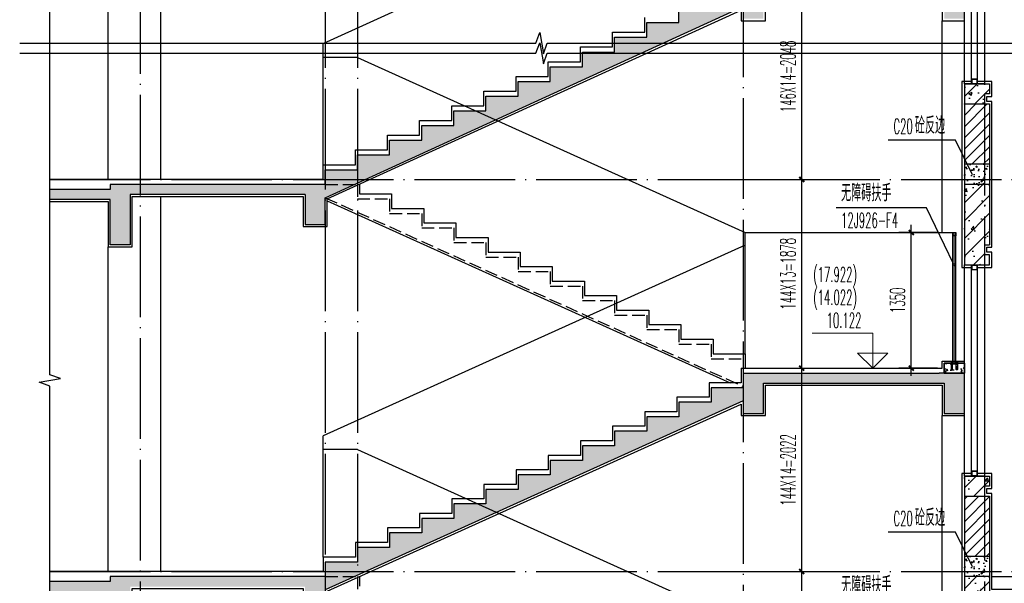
# Model space of a CAD drawing. Extents: x 1779708 to 7299578, y -1121471 to 88434.
# Tile 695 of 1056: x 6116452 to 6126249, y -959833 to -954228. Entities that reach past the tile are written whole.
import ezdxf

# ---------------------------------------------------------------- set-up
doc = ezdxf.new("R2010")
doc.units = 0
doc.header["$LTSCALE"] = 1000
doc.header["$MEASUREMENT"] = 0
doc.linetypes.add('DASH', pattern=[0.35, 0.25, -0.1])
doc.linetypes.add('DOTE', pattern=[2.42, 2, -0.2, 0.02, -0.2])
doc.layers.get('0').update_dxf_attribs({"linetype": 'CONTINUOUS'})
doc.layers.get('Defpoints').update_dxf_attribs({"linetype": 'CONTINUOUS'})
doc.layers.add('DIM_ELEV', color=3, linetype='CONTINUOUS', lineweight=13)
for name, color, linetype in [('DIM_IDEN', 3, 'CONTINUOUS'), ('DIM_LEAD', 3, 'CONTINUOUS'), ('DIM_SYMB', 3, 'CONTINUOUS'), ('DOTE', 1, 'DOTE'), ('LG', 32, 'CONTINUOUS'), ('PUB_DIM', 3, 'CONTINUOUS'), ('PUB_TEXT', 7, 'CONTINUOUS'), ('S_E_STAIR', 4, 'CONTINUOUS'), ('WALL', 255, 'CONTINUOUS'), ('WINDOW', 2, 'CONTINUOUS'), ('可见线', 6, 'CONTINUOUS'), ('填充细线', 8, 'CONTINUOUS'), ('栏杆', 6, 'CONTINUOUS'), ('粉刷线', 213, 'CONTINUOUS')]:
    doc.layers.add(name, color=color, linetype=linetype)
doc.styles.add('_TCH_DIM', font='SIMPLEX.shx', dxfattribs={"width": 0.7, "bigfont": 'GBCBIG.shx'})
doc.styles.add('_TCH_DIM_T3', font='SIMPLEX.shx', dxfattribs={"width": 0.494118, "bigfont": 'GBCBIG.shx'})
doc.dimstyles.new('_TCH_ARCH&&50', dxfattribs={"dimtxt": 148.75, "dimasz": 50, "dimexe": 125, "dimexo": 150, "dimgap": 63.125, "dimtad": 1, "dimdec": 0, "dimzin": 0, "dimdsep": 46, "dimtxsty": '_TCH_DIM_T3', "dimblk": 'ARCHTICK', "dimcen": 0.09, "dimdle": 75, "dimclrt": 7, "dimazin": 2, "dimtfac": 1, "dimtdec": 0, "dimtix": 1, "dimtmove": 2, "dimatfit": 3, "dimfxl": 250, "dimtolj": 1, "dimtzin": 0, "dimarcsym": 0})
pattern_1 = [(45, (754033.014, 171675.97), (-56.1266008, 56.1266008), [])]
pattern_2 = [(45, (754033.01, 171675.97), (-88.3883476, 88.3883476), []), (50, (754033, 171675.97), (358.630091, -31.376067), [37.5, -412.5]), (355, (754033, 171675.97), (-69.375667, 376.096067), [30, -330]), (100.4514, (754062.9, 171673.35), (289.25469, 344.71977), [31.870095, -350.571056]), (46.1842, (754033, 171775.97), (533.620524, -82.759507), [56.25, -618.75]), (96.6356, (754077.5, 171769.07), (467.331353, 487.058935), [47.805144, -525.8565]), (351.1842, (754033, 171775.97), (467.33097, 487.0593), [45, -495]), (21, (754083, 171750.97), (298.453526, -201.309445), [37.5, -412.5]), (326, (754083, 171750.97), (121.657666, 362.575023), [30, -330]), (71.4514, (754107.9, 171734.2), (420.111314, 161.265248), [31.870095, -350.571056]), (37.5, (754033.01, 171675.97), (6.0799277, 166.446927), [0, -326, 0, -335, 0, -331.25]), (7.5, (754033.01, 171675.97), (131.534769, 197.205856), [0, -191, 0, -318.5, 0, -126.25]), (327.5, (753921.51, 171675.97), (266.911218, -11.277436), [0, -125, 0, -390, 0, -517.5]), (317.5, (753871.51, 171675.97), (291.593085, 50.052491), [0, -162.5, 0, -259, 0, -367.5])]
pattern_3 = [(45, (0, 0), (-88.3883476, 88.3883476), []), (50, (0, 0), (358.630091, -31.376067), [37.5, -412.5]), (355, (0, 0), (-69.375667, 376.096067), [30, -330]), (100.4514, (29.9, -2.6), (289.25469, 344.719771), [31.870095, -350.571056]), (46.1842, (0, 100), (533.620524, -82.759507), [56.25, -618.75]), (96.6356, (44.47, 93.1), (467.331353, 487.058935), [47.805144, -525.8565]), (351.1842, (0, 100), (467.330973, 487.0593), [45, -495]), (21, (50, 75), (298.453526, -201.309445), [37.5, -412.5]), (326, (50, 75), (121.657666, 362.575023), [30, -330]), (71.4514, (74.87, 58.22), (420.111314, 161.265248), [31.870095, -350.571056]), (37.5, (0, 0), (6.0799277, 166.446927), [0, -326, 0, -335, 0, -331.25]), (7.5, (0, 0), (131.5347687, 197.205856), [0, -191, 0, -318.5, 0, -126.25]), (327.5, (-111.5, 0), (266.911218, -11.277436), [0, -125, 0, -390, 0, -517.5]), (317.5, (-161.5, 0), (291.593085, 50.052491), [0, -162.5, 0, -259, 0, -367.5])]

# ---------------------------------------------------------------- blocks, each defined once
blk = doc.blocks.new('_ArchTick')
at = {"color": 0, "linetype": 'ByBlock', "const_width": 0.4}
blk.add_lwpolyline([(-0.5, -0.5), (0.5, 0.5)], dxfattribs=at)
blk = doc.blocks.new('*D2251')
at = {"layer": 'Defpoints', "color": 0, "transparency": 16777216}
for p in [(6125323.8, -956344.1), (6125735.6, -956344.1), (6125735.6, -957694.1)]:
    blk.add_point(p, dxfattribs=at)
at = {"layer": 'PUB_DIM', "color": 0, "lineweight": -2, "transparency": 16777216}
for p, q in [((6125323.8, -957769.1), (6125323.8, -956269.1)), ((6125585.6, -956344.1), (6125198.8, -956344.1)), ((6125585.6, -957694.1), (6125198.8, -957694.1))]:
    blk.add_line(p, q, dxfattribs=at)
at = {"layer": 'PUB_DIM', "color": 0, "lineweight": -2, "transparency": 16777216, "xscale": 50, "yscale": 50, "zscale": 50}
for p, rotation in [((6125323.8, -956344.1), 90), ((6125323.8, -957694.1), 270)]:
    blk.add_blockref('_ArchTick', p, dxfattribs=dict(at, rotation=rotation))
at = {"layer": 'PUB_DIM', "color": 7, "transparency": 16777216, "insert": (6125186.3, -957019.1), "char_height": 148.75, "attachment_point": 5, "rotation": 90, "style": '_TCH_DIM_T3'}
blk.add_mtext('\\A1;1350', dxfattribs=at)
blk = doc.blocks.new('*D2509')
at = {"layer": 'Defpoints', "color": 0, "transparency": 16777216}
for p in [(6123651.6, -953768.1), (6124233.4, -953768.1), (6123651.6, -955816.3)]:
    blk.add_point(p, dxfattribs=at)
at = {"layer": 'PUB_DIM', "color": 0, "lineweight": -2, "transparency": 16777216}
for p, q in [((6123801.6, -953768.1), (6124358.4, -953768.1)), ((6124233.4, -955891.3), (6124233.4, -953693.1)), ((6123801.6, -955816.3), (6124358.4, -955816.3))]:
    blk.add_line(p, q, dxfattribs=at)
at = {"layer": 'PUB_DIM', "color": 0, "lineweight": -2, "transparency": 16777216, "xscale": 50, "yscale": 50, "zscale": 50}
for p, rotation in [((6124233.4, -953768.1), 90), ((6124233.4, -955816.3), 270)]:
    blk.add_blockref('_ArchTick', p, dxfattribs=dict(at, rotation=rotation))
at = {"layer": 'PUB_DIM', "color": 7, "transparency": 16777216, "insert": (6124095.9, -954792.2), "char_height": 148.75, "attachment_point": 5, "rotation": 90, "style": '_TCH_DIM_T3'}
blk.add_mtext('\\A1;146X14=2048', dxfattribs=at)
blk = doc.blocks.new('*D2510')
at = {"layer": 'Defpoints', "color": 0, "transparency": 16777216}
for p in [(6123651.6, -955816.3), (6124233.4, -955816.3), (6123651.6, -957694.1)]:
    blk.add_point(p, dxfattribs=at)
at = {"layer": 'PUB_DIM', "color": 0, "lineweight": -2, "transparency": 16777216}
for p, q in [((6124233.4, -957769.1), (6124233.4, -955741.3)), ((6123801.6, -955816.3), (6124358.4, -955816.3)), ((6123801.6, -957694.1), (6124358.4, -957694.1))]:
    blk.add_line(p, q, dxfattribs=at)
at = {"layer": 'PUB_DIM', "color": 0, "lineweight": -2, "transparency": 16777216, "xscale": 50, "yscale": 50, "zscale": 50}
for p, rotation in [((6124233.4, -955816.3), 90), ((6124233.4, -957694.1), 270)]:
    blk.add_blockref('_ArchTick', p, dxfattribs=dict(at, rotation=rotation))
at = {"layer": 'PUB_DIM', "color": 7, "transparency": 16777216, "insert": (6124095.9, -956755.2), "char_height": 148.75, "attachment_point": 5, "rotation": 90, "style": '_TCH_DIM_T3'}
blk.add_mtext('\\A1;144X13=1878', dxfattribs=at)
blk = doc.blocks.new('*D2511')
at = {"layer": 'Defpoints', "color": 0, "transparency": 16777216}
for p in [(6123651.6, -957694.1), (6124233.4, -957694.1), (6123651.6, -959716.3)]:
    blk.add_point(p, dxfattribs=at)
at = {"layer": 'PUB_DIM', "color": 0, "lineweight": -2, "transparency": 16777216}
for p, q in [((6123801.6, -957694.1), (6124358.4, -957694.1)), ((6124233.4, -959791.3), (6124233.4, -957619.1)), ((6123801.6, -959716.3), (6124358.4, -959716.3))]:
    blk.add_line(p, q, dxfattribs=at)
at = {"layer": 'PUB_DIM', "color": 0, "lineweight": -2, "transparency": 16777216, "xscale": 50, "yscale": 50, "zscale": 50}
for p, rotation in [((6124233.4, -957694.1), 90), ((6124233.4, -959716.3), 270)]:
    blk.add_blockref('_ArchTick', p, dxfattribs=dict(at, rotation=rotation))
at = {"layer": 'PUB_DIM', "color": 7, "transparency": 16777216, "insert": (6124095.9, -958705.2), "char_height": 148.75, "attachment_point": 5, "rotation": 90, "style": '_TCH_DIM_T3'}
blk.add_mtext('\\A1;144X14=2022', dxfattribs=at)
blk = doc.blocks.new('*D2512')
at = {"layer": 'Defpoints', "color": 0, "transparency": 16777216}
for p in [(6123651.6, -959716.3), (6124233.4, -959716.3), (6123651.6, -961594.1)]:
    blk.add_point(p, dxfattribs=at)
at = {"layer": 'PUB_DIM', "color": 0, "lineweight": -2, "transparency": 16777216}
for p, q in [((6124233.4, -961669.1), (6124233.4, -959641.3)), ((6123801.6, -959716.3), (6124358.4, -959716.3)), ((6123801.6, -961594.1), (6124358.4, -961594.1))]:
    blk.add_line(p, q, dxfattribs=at)
at = {"layer": 'PUB_DIM', "color": 0, "lineweight": -2, "transparency": 16777216, "xscale": 50, "yscale": 50, "zscale": 50}
for p, rotation in [((6124233.4, -959716.3), 90), ((6124233.4, -961594.1), 270)]:
    blk.add_blockref('_ArchTick', p, dxfattribs=dict(at, rotation=rotation))
at = {"layer": 'PUB_DIM', "color": 7, "transparency": 16777216, "insert": (6124095.9, -960655.2), "char_height": 148.75, "attachment_point": 5, "rotation": 90, "style": '_TCH_DIM_T3'}
blk.add_mtext('\\A1;144X13=1878', dxfattribs=at)

msp = doc.modelspace()

# ---------------------------------------------------------------- hatches: boundary and pattern name
at = {"layer": '填充细线'}
h = msp.add_hatch(dxfattribs=at)
h.set_pattern_fill('钢筋混凝土', color=256, scale=50, style=0)
h.set_pattern_definition(pattern_3)
h.paths.add_polyline_path([(6117351.6, -955916.3), (6116751.6, -955916.3), (6116751.6, -956016.3), (6117351.6, -956016.3)])
h.paths.add_polyline_path([(6117351.6, -955866.3), (6117351.6, -956466.3), (6117551.6, -956466.3), (6117551.6, -955966.3), (6119291.6, -955966.3), (6119291.6, -956266.3), (6119491.6, -956266.3), (6119491.6, -955998.2), (6123651.6, -954096.4), (6123651.6, -954218.1), (6123851.6, -954218.1), (6123851.6, -953918.1), (6125651.6, -953918.1), (6125651.6, -954218.1), (6125851.6, -954218.1), (6125851.6, -953818.1), (6123651.6, -953818.1), (6123651.6, -953964.4), (6123331.6, -953964.4), (6123331.6, -954110.7), (6123011.6, -954110.7), (6123011.6, -954257), (6122691.6, -954257), (6122691.6, -954403.3), (6122371.6, -954403.3), (6122371.6, -954549.6), (6122051.6, -954549.6), (6122051.6, -954695.9), (6121731.6, -954695.9), (6121731.6, -954842.2), (6121411.6, -954842.2), (6121411.6, -954988.5), (6121091.6, -954988.5), (6121091.6, -955134.8), (6120771.6, -955134.8), (6120771.6, -955281.1), (6120451.6, -955281.1), (6120451.6, -955427.4), (6120131.6, -955427.4), (6120131.6, -955573.7), (6119811.6, -955573.7), (6119811.6, -955720), (6119491.6, -955720), (6119491.6, -955866.3)])
h = msp.add_hatch(dxfattribs=at)
h.set_pattern_fill('钢筋混凝土', color=256, scale=50, style=0)
h.set_pattern_definition(pattern_2)
h.paths.add_polyline_path([(6125851.6, -954866.3), (6126101.6, -954866.3), (6126101.6, -954966.3), (6126051.6, -954966.3), (6126051.6, -955066.3), (6125851.6, -955066.3)])
h = msp.add_hatch(dxfattribs=at)
h.set_pattern_fill('ANSI31', color=256, scale=50, style=0)
h.set_pattern_definition(pattern_1)
h.paths.add_polyline_path([(6125851.6, -955066.3), (6126101.6, -955066.3), (6126101.6, -955666.3), (6125851.6, -955666.3)])
h = msp.add_hatch(dxfattribs=at)
h.set_pattern_fill('混凝土', color=256, scale=20)
h.set_pattern_definition([(130, (6126051.62, -955866.29), (-143.45, -12.55), [15, -165]), (185, (6126051.62, -955866.29), (27.75, 150.44), [12, -132]), (79.55, (6126039.67, -955867.33), (-115.7, 137.89), [12.75, -140.23]), (133.816, (6126051.62, -955826.29), (-213.45, -33.1), [22.5, -247.5]), (83.36, (6126033.84, -955829.05), (-186.93, 194.82), [19.12, -210.34]), (188.82, (6126051.62, -955826.29), (-186.93, 194.82), [18, -198]), (159, (6126031.62, -955836.29), (-119.38, -80.524), [15, -165]), (214, (6126031.62, -955836.29), (-48.66, 145.03), [12, -132]), (108.55, (6126021.67, -955843), (-168.045, 64.51), [12.75, -140.23]), (142.5, (6126051.623, -955866.286), (-2.432, 66.579), [0, -130.4, 0, -134, 0, -132.5]), (172.5, (6126051.62, -955866.286), (-52.614, 78.882), [0, -76.4, 0, -127.4, 0, -50.5]), (212.5, (6126096.223, -955866.286), (-106.7645, -4.511), [0, -50, 0, -156, 0, -207]), (222.5, (6126116.22, -955866.29), (-116.637, 20.02), [0, -65, 0, -103.6, 0, -147])])
h.paths.add_polyline_path([(6125851.6, -955666.3), (6126101.6, -955666.3), (6126101.6, -955866.3), (6125851.6, -955866.3)])
h = msp.add_hatch(dxfattribs=at)
h.set_pattern_fill('钢筋混凝土', color=256, scale=50)
h.set_pattern_definition([(45, (839754.87, 167775.97), (-88.3883476, 88.3883476), []), (50, (839754.87, 167775.97), (358.630091, -31.376067), [37.5, -412.5]), (355, (839754.87, 167775.97), (-69.375667, 376.096067), [30, -330]), (100.4514, (839784.76, 167773.35), (289.25469, 344.71977), [31.870095, -350.571056]), (46.1842, (839754.87, 167875.97), (533.620524, -82.759507), [56.25, -618.75]), (96.6356, (839799.34, 167869.07), (467.331353, 487.058935), [47.805144, -525.8565]), (351.1842, (839754.87, 167875.97), (467.33097, 487.0593), [45, -495]), (21, (839804.87, 167850.97), (298.453526, -201.309445), [37.5, -412.5]), (326, (839804.87, 167850.97), (121.657666, 362.575023), [30, -330]), (71.4514, (839829.74, 167834.2), (420.111314, 161.265248), [31.870095, -350.571056]), (37.5, (839754.87, 167775.97), (6.0799277, 166.446927), [0, -326, 0, -335, 0, -331.25]), (7.5, (839754.87, 167775.97), (131.534769, 197.205856), [0, -191, 0, -318.5, 0, -126.25]), (327.5, (839643.37, 167775.97), (266.911218, -11.277436), [0, -125, 0, -390, 0, -517.5]), (317.5, (839593.37, 167775.97), (291.593085, 50.052491), [0, -162.5, 0, -259, 0, -367.5])])
h.paths.add_polyline_path([(6126051.6, -955866.3), (6125851.6, -955866.3), (6125851.6, -956666.3), (6126051.6, -956666.3)])
h.paths.add_polyline_path([(6126101.6, -955866.3), (6126051.6, -955866.3), (6126051.6, -956466.3), (6126101.6, -956466.3)])
h.paths.add_polyline_path([(6126101.6, -956566.3), (6126051.6, -956566.3), (6126051.6, -956666.3), (6126101.6, -956666.3)])
h = msp.add_hatch(dxfattribs=at)
h.set_pattern_fill('混凝土', color=256, scale=20, style=0)
h.set_pattern_definition([(50, (839754.87, 168866.75), (143.4520365, -12.550427), [15, -165]), (355, (839754.87, 168866.75), (-27.7502667, 150.4384267), [12, -132]), (100.4514, (839766.83, 168865.7), (115.7018763, 137.8879084), [12.748038, -140.2284224]), (46.1842, (839754.87, 168906.75), (213.44821, -33.103803), [22.5, -247.5]), (96.6356, (839772.66, 168903.99), (186.932541, 194.823574), [19.122058, -210.3426]), (351.1842, (839754.87, 168906.75), (186.932389, 194.82372), [18, -198]), (21, (839774.87, 168896.75), (119.3814104, -80.5237781), [15, -165]), (326, (839774.87, 168896.75), (48.6630664, 145.030009), [12, -132]), (71.4514, (839784.82, 168890.04), (168.0445257, 64.5060993), [12.748038, -140.2284224]), (37.5, (839754.87, 168866.746), (2.43197106, 66.57877077), [0, -130.4, 0, -134, 0, -132.5]), (7.5, (839754.87, 168866.746), (52.6139075, 78.8823424), [0, -76.4, 0, -127.4, 0, -50.5]), (327.5, (839710.27, 168866.746), (106.76448723, -4.51097435), [0, -50, 0, -156, 0, -207]), (317.5, (839690.27, 168866.75), (116.6372339, 20.0209965), [0, -65, 0, -103.6, 0, -147])])
h.paths.add_polyline_path([(6125851.6, -957644.1), (6125651.6, -957644.1), (6125651.6, -957744.1), (6125851.6, -957744.1)])
h = msp.add_hatch(dxfattribs=at)
h.set_pattern_fill('钢筋混凝土', color=256, scale=50, style=0)
h.set_pattern_definition(pattern_3)
h.paths.add_polyline_path([(6117351.6, -959816.3), (6116751.6, -959816.3), (6116751.6, -959916.3), (6117351.6, -959916.3)])
h.paths.add_polyline_path([(6117351.6, -959766.3), (6117351.6, -960366.3), (6117551.6, -960366.3), (6117551.6, -959866.3), (6119291.6, -959866.3), (6119291.6, -960166.3), (6119491.6, -960166.3), (6119491.6, -959897.9), (6123651.6, -958020.2), (6123651.6, -958144.1), (6123851.6, -958144.1), (6123851.6, -957844.1), (6125651.6, -957844.1), (6125651.6, -958144.1), (6125851.6, -958144.1), (6125851.6, -957744.1), (6123651.6, -957744.1), (6123651.6, -957888.5), (6123331.6, -957888.5), (6123331.6, -958033), (6123011.6, -958033), (6123011.6, -958177.4), (6122691.6, -958177.4), (6122691.6, -958321.8), (6122371.6, -958321.8), (6122371.6, -958466.3), (6122051.6, -958466.3), (6122051.6, -958610.7), (6121731.6, -958610.7), (6121731.6, -958755.2), (6121411.6, -958755.2), (6121411.6, -958899.6), (6121091.6, -958899.6), (6121091.6, -959044.1), (6120771.6, -959044.1), (6120771.6, -959188.5), (6120451.6, -959188.5), (6120451.6, -959333), (6120131.6, -959333), (6120131.6, -959477.4), (6119811.6, -959477.4), (6119811.6, -959621.8), (6119491.6, -959621.8), (6119491.6, -959766.3)])
h = msp.add_hatch(dxfattribs=at)
h.set_pattern_fill('钢筋混凝土', color=256, scale=50, style=0)
h.set_pattern_definition(pattern_2)
h.paths.add_polyline_path([(6125851.6, -958766.3), (6126101.6, -958766.3), (6126101.6, -958866.3), (6126051.6, -958866.3), (6126051.6, -958966.3), (6125851.6, -958966.3)])
h = msp.add_hatch(dxfattribs=at)
h.set_pattern_fill('ANSI31', color=256, scale=50, style=0)
h.set_pattern_definition(pattern_1)
h.paths.add_polyline_path([(6125851.6, -958966.3), (6126101.6, -958966.3), (6126101.6, -959566.3), (6125851.6, -959566.3)])
h = msp.add_hatch(dxfattribs=at)
h.set_pattern_fill('混凝土', color=256, scale=20)
h.set_pattern_definition([(130, (6126051.62, -959766.29), (-143.45, -12.55), [15, -165]), (185, (6126051.62, -959766.29), (27.75, 150.44), [12, -132]), (79.55, (6126039.67, -959767.33), (-115.7, 137.89), [12.75, -140.23]), (133.816, (6126051.62, -959726.29), (-213.45, -33.1), [22.5, -247.5]), (83.36, (6126033.84, -959729.05), (-186.93, 194.82), [19.12, -210.34]), (188.82, (6126051.62, -959726.29), (-186.93, 194.82), [18, -198]), (159, (6126031.62, -959736.29), (-119.38, -80.524), [15, -165]), (214, (6126031.62, -959736.29), (-48.66, 145.03), [12, -132]), (108.55, (6126021.67, -959743), (-168.045, 64.51), [12.75, -140.23]), (142.5, (6126051.623, -959766.286), (-2.432, 66.579), [0, -130.4, 0, -134, 0, -132.5]), (172.5, (6126051.62, -959766.286), (-52.614, 78.882), [0, -76.4, 0, -127.4, 0, -50.5]), (212.5, (6126096.223, -959766.286), (-106.7645, -4.511), [0, -50, 0, -156, 0, -207]), (222.5, (6126116.22, -959766.29), (-116.637, 20.02), [0, -65, 0, -103.6, 0, -147])])
h.paths.add_polyline_path([(6125851.6, -959566.3), (6126101.6, -959566.3), (6126101.6, -959766.3), (6125851.6, -959766.3)])
h = msp.add_hatch(dxfattribs=at)
h.set_pattern_fill('钢筋混凝土,_O', color=256, scale=50)
h.set_pattern_definition(pattern_3)
h.paths.add_polyline_path([(6126651.6, -959916.3), (6126101.6, -959916.3), (6126101.6, -960036.3), (6126651.6, -960036.3)])
h.paths.add_polyline_path([(6126051.6, -959766.3), (6125851.6, -959766.3), (6125851.6, -960566.3), (6126051.6, -960566.3)])
h.paths.add_polyline_path([(6126101.6, -959766.3), (6126051.6, -959766.3), (6126051.6, -960366.3), (6126101.6, -960366.3)])
h.paths.add_polyline_path([(6126101.6, -960466.3), (6126051.6, -960466.3), (6126051.6, -960566.3), (6126101.6, -960566.3)])

# ---------------------------------------------------------------- linework, layer by layer
at = {"layer": 'DIM_ELEV'}
for p, q in [((6124939.9, -957344.1), (6124336.1, -957344.1)), ((6124939.9, -957694.1), (6124939.9, -957344.1)), ((6124939.9, -957694.1), (6124789.9, -957544.1)), ((6125089.9, -957544.1), (6124789.9, -957544.1)), ((6124939.9, -957694.1), (6125089.9, -957544.1))]:
    msp.add_line(p, q, dxfattribs=at)
at = {"layer": 'DIM_IDEN'}
for p, q in [((6125475.4, -956098.2), (6124574.8, -956098.2)), ((6125742.4, -956657.2), (6125475.4, -956098.2))]:
    msp.add_line(p, q, dxfattribs=at)
msp.add_circle((6125746.3, -956665.4), 9.1, dxfattribs=at)
at = {"layer": 'DIM_LEAD'}
for p, q in [((6125762.5, -955424.9), (6125093.4, -955424.9)), ((6125932.6, -955770.3), (6125762.5, -955424.9)), ((6125932.6, -955770.3), (6125762.5, -955424.9)), ((6125762.5, -959324.9), (6125093.4, -959324.9)), ((6125932.6, -959670.3), (6125762.5, -959324.9)), ((6125932.6, -959670.3), (6125762.5, -959324.9))]:
    msp.add_line(p, q, dxfattribs=at)
at = {"layer": 'DIM_SYMB'}
for points in [[(6116751.6, -968166.3), (6116751.6, -957872.5), (6116646.6, -957834.3), (6116856.6, -957797.3), (6116751.6, -957760), (6116751.6, -947466.3)], [(6116451.6, -954461.8), (6121587.6, -954461.8), (6121625.8, -954356.8), (6121662.8, -954566.8), (6121700.1, -954461.8), (6126836, -954461.8)], [(6116451.6, -954561.8), (6121587.6, -954561.8), (6121625.8, -954456.8), (6121662.8, -954666.8), (6121700.1, -954561.8), (6126836, -954561.8)]]:
    msp.add_lwpolyline(points, dxfattribs=at)
at = {"layer": 'DOTE', "ltscale": 0.5}
for p, q in [((6117651.6, -947716.3), (6117651.6, -968346.9)), ((6126051.6, -947716.3), (6126051.6, -968346.9)), ((6119491.6, -950076.6), (6119491.6, -963616.3)), ((6119811.6, -950076.6), (6119811.6, -959716.3)), ((6123651.6, -950169.6), (6123651.6, -969028.7))]:
    msp.add_line(p, q, dxfattribs=at)
for points in [[(6116751.6, -955816.3), (6126951.6, -955816.3)], [(6116751.6, -959716.3), (6126951.6, -959716.3)]]:
    msp.add_lwpolyline(points, dxfattribs=at)
at = {"layer": 'LG'}
for p, q in [((6125735.6, -957644.1), (6125735.6, -956376.1)), ((6125741.6, -957644.1), (6125741.6, -956376.1)), ((6125761.6, -957644.1), (6125761.6, -956376.1)), ((6125767.6, -957644.1), (6125767.6, -956376.1)), ((6125717.4, -957642.2), (6125735.6, -957642.2)), ((6125717.4, -957644.1), (6125717.4, -957642.2)), ((6125735.6, -957644.1), (6125717.4, -957644.1)), ((6125719.3, -957634.6), (6125719.3, -957639)), ((6125719.3, -957640.4), (6125719.3, -957642.2)), ((6125733.8, -957640.4), (6125719.3, -957640.4)), ((6125720.2, -957695.8), (6125719.6, -957705)), ((6125719.6, -957705), (6125722, -957705)), ((6125720.2, -957655), (6125720.2, -957695.8)), ((6125732.9, -957655), (6125720.2, -957655)), ((6125722, -957705), (6125721.1, -957709.5)), ((6125731.6, -957633.2), (6125721.4, -957633.2)), ((6125731.6, -957640.4), (6125721.4, -957640.4)), ((6125722, -957630.4), (6125722.9, -957629.5)), ((6125722, -957630.4), (6125731.1, -957630.4)), ((6125722, -957633.2), (6125722, -957630.4)), ((6125722, -957655), (6125722, -957644.1)), ((6125722, -957673.2), (6125723.8, -957673.2)), ((6125722, -957705), (6125722, -957673.2)), ((6125722.9, -957629.5), (6125730.2, -957629.5)), ((6125722.9, -957639), (6125722.9, -957634.6)), ((6125723.8, -957673.2), (6125723.8, -957705)), ((6125723.8, -957705), (6125729.3, -957705)), ((6125729.3, -957705), (6125729.3, -957673.2)), ((6125729.3, -957673.2), (6125731.1, -957673.2)), ((6125730, -957639), (6125730, -957634.6)), ((6125730.2, -957629.5), (6125731.1, -957630.4)), ((6125731.1, -957630.4), (6125731.1, -957633.2)), ((6125731.1, -957655), (6125731.1, -957644.1)), ((6125731.1, -957673.2), (6125731.1, -957705)), ((6125732, -957709.5), (6125731.1, -957705)), ((6125731.1, -957705), (6125733.5, -957705)), ((6125732.9, -957695.8), (6125732.9, -957655)), ((6125733.5, -957705), (6125732.9, -957695.8)), ((6125733.8, -957639), (6125733.8, -957634.6)), ((6125733.8, -957642.2), (6125733.8, -957640.4)), ((6125735.6, -957642.2), (6125735.6, -957644.1)), ((6125781.3, -957630.4), (6125772.2, -957630.4)), ((6125772.2, -957655), (6125772.2, -957644.1)), ((6125773.3, -957639), (6125773.3, -957634.6)), ((6125780.3, -957639), (6125780.3, -957634.6)), ((6125781.3, -957655), (6125781.3, -957644.1)), ((6125721.1, -957709.5), (6125732, -957709.5))]:
    msp.add_line(p, q, dxfattribs=at)
for points in [[(6125735.6, -956344.1), (6125767.6, -956344.1), (6125767.6, -956376.1), (6125735.6, -956376.1)], [(6125740.6, -956349.1), (6125762.6, -956349.1), (6125762.6, -956371.1), (6125740.6, -956371.1)], [(6125711.6, -957650.1), (6125791.6, -957650.1), (6125791.6, -957644.1), (6125711.6, -957644.1)], [(6125767.6, -957644.1), (6125785.8, -957644.1), (6125785.8, -957642.2), (6125767.6, -957642.2)], [(6125774, -957705), (6125774, -957673.2), (6125772.2, -957673.2), (6125772.2, -957705), (6125769.7, -957705), (6125770.4, -957695.8), (6125770.4, -957655), (6125783.1, -957655), (6125783.1, -957695.8), (6125783.7, -957705), (6125781.3, -957705), (6125781.3, -957673.2), (6125779.4, -957673.2), (6125779.4, -957705)]]:
    msp.add_lwpolyline(points, close=True, dxfattribs=at)
msp.add_lwpolyline([(6125772.5, -957639.7, -0.152179), (6125770.2, -957639.7, -0.414214), (6125769.4, -957639), (6125769.4, -957634.6, -0.414214), (6125770.2, -957633.9, -0.152179), (6125772.5, -957633.9, -0.414214), (6125773.3, -957634.6, -0.414214), (6125774, -957633.9, -0.106972), (6125779.6, -957633.9, -0.414214), (6125780.3, -957634.6, -0.414214), (6125781.1, -957633.9, -0.163695), (6125783.3, -957633.9, -0.414214), (6125784, -957634.6), (6125784, -957639, -0.414214), (6125783.3, -957639.7, -0.163695), (6125781.1, -957639.7, -0.414214), (6125780.3, -957639, -0.414214), (6125779.6, -957639.7, -0.106972), (6125774, -957639.7, -0.414214), (6125773.3, -957639, -0.414214)], format="xyb", close=True, dxfattribs=at)
for points in [[(6125769.4, -957642.2), (6125769.4, -957640.4), (6125784, -957640.4), (6125784, -957642.2)], [(6125781.3, -957705), (6125782.2, -957709.5), (6125771.3, -957709.5), (6125772.2, -957705)], [(6125781.3, -957633.2), (6125781.3, -957630.4), (6125780.3, -957629.5), (6125773.1, -957629.5), (6125772.2, -957630.4), (6125772.2, -957633.2)]]:
    msp.add_lwpolyline(points, dxfattribs=at)
for points in [[(6125771, -957633.7, 0.133077), (6125771.6, -957633.2), (6125781.8, -957633.2, 0.130908), (6125782.4, -957633.7)], [(6125771, -957639.9, -0.133077), (6125771.6, -957640.4), (6125781.8, -957640.4, -0.130908), (6125782.4, -957639.9)]]:
    msp.add_lwpolyline(points, format="xyb", dxfattribs=at)
at = {"layer": 'LG', "extrusion": (0, 0, -1)}
for centre, major_axis, start_param, end_param in [((6125720, -957634.6), (-0.514, 0.514), 5.497787, 7.068583), ((6125720, -957639), (0.514, 0.514), 2.356194, 3.926991), ((6125721.1, -957637.1), (-2.42, 2.42), 0.460887, 1.10991), ((6125721.1, -957636.5), (-2.42, 2.42), 3.602479, 4.251502), ((6125720.1, -957632.2), (-1.17, 1.17), 2.950906, 3.471579), ((6125720.1, -957641.4), (1.17, 1.17), -0.329986, 0.190687), ((6125722.2, -957634.6), (0.514, 0.514), -0.785398, 0.785398), ((6125722.2, -957639), (-0.514, 0.514), 2.356194, 3.926991), ((6125723.6, -957634.6), (-0.514, 0.514), 5.497787, 7.068583), ((6125723.6, -957639), (0.514, 0.514), 2.356194, 3.926991), ((6125726.4, -957646.9), (9.42, 9.42), -0.998532, -0.572265), ((6125726.4, -957626.7), (9.42, 9.42), 2.143061, 2.569328), ((6125729.3, -957634.6), (0.514, 0.514), -0.785398, 0.785398), ((6125729.3, -957639), (-0.514, 0.514), 2.356194, 3.926991), ((6125730.7, -957634.6), (-0.514, 0.514), 5.497787, 7.068583), ((6125730.7, -957639), (0.514, 0.514), 2.356194, 3.926991), ((6125731.9, -957637.7), (-2.81, 2.81), 0.483357, 1.08744), ((6125731.9, -957635.9), (-2.81, 2.81), 3.624949, 4.229032), ((6125733, -957632.2), (1.17, 1.17), 2.80308, 3.332279), ((6125733, -957641.4), (-1.17, 1.17), 6.092499, 6.621698), ((6125733.1, -957634.6), (0.514, 0.514), -0.785398, 0.785398), ((6125733.1, -957639), (-0.514, 0.514), 2.356194, 3.926991)]:
    msp.add_ellipse(centre, major_axis=major_axis, ratio=1, start_param=start_param, end_param=end_param, dxfattribs=at)
at = {"layer": 'S_E_STAIR', "linetype": 'DASH', "ltscale": 0.5}
msp.add_line((6119491.9, -955998.1), (6123651.6, -957875.7), dxfattribs=at)
at = {"layer": 'S_E_STAIR', "ltscale": 0.5}
msp.add_line((6119511.6, -956028.9), (6123520.6, -957838.5), dxfattribs=at)
at = {"layer": 'S_E_STAIR', "linetype": 'DASH', "ltscale": 0.5}
for points in [[(6119491.6, -955866.3), (6119811.6, -955866.3), (6119811.6, -956010.7), (6120131.6, -956010.7), (6120131.6, -956155.2), (6120451.6, -956155.2), (6120451.6, -956299.6), (6120771.6, -956299.6), (6120771.6, -956444.1), (6121091.6, -956444.1), (6121091.6, -956588.5), (6121411.6, -956588.5), (6121411.6, -956733), (6121731.6, -956733), (6121731.6, -956877.4), (6122051.6, -956877.4), (6122051.6, -957021.8), (6122371.6, -957021.8), (6122371.6, -957166.3), (6122691.6, -957166.3), (6122691.6, -957310.7), (6123011.6, -957310.7), (6123011.6, -957455.2), (6123331.6, -957455.2), (6123331.6, -957599.6), (6123651.6, -957599.6), (6123651.6, -957744.1)], [(6119491.6, -959766.3), (6119811.6, -959766.3), (6119811.6, -959910.7)]]:
    msp.add_lwpolyline(points, dxfattribs=at)
at = {"layer": 'S_E_STAIR', "ltscale": 0.5}
for points in [[(6119831.6, -955867), (6119831.6, -955960.7), (6120151.6, -955960.7), (6120151.6, -956105.2), (6120471.6, -956105.2), (6120471.6, -956249.6), (6120791.6, -956249.6), (6120791.6, -956394.1), (6121111.6, -956394.1), (6121111.6, -956538.5), (6121431.6, -956538.5), (6121431.6, -956683), (6121751.6, -956683), (6121751.6, -956827.4), (6122071.6, -956827.4), (6122071.6, -956971.8), (6122391.6, -956971.8), (6122391.6, -957116.3), (6122711.6, -957116.3), (6122711.6, -957260.7), (6123031.6, -957260.7), (6123031.6, -957405.2), (6123351.6, -957405.2), (6123351.6, -957549.6), (6123671.6, -957549.6), (6123671.6, -957694.1)], [(6119831.6, -959767), (6119831.6, -959860.7)]]:
    msp.add_lwpolyline(points, dxfattribs=at)
at = {"layer": 'WALL'}
for p, q in [((6119491.6, -955998.2), (6123651.6, -954096.4)), ((6125851.6, -954866.3), (6126101.6, -954866.3)), ((6125851.6, -954866.3), (6125851.6, -956666.3)), ((6126101.6, -954866.3), (6126101.6, -954966.3)), ((6126101.6, -954966.3), (6126051.6, -954966.3)), ((6126051.6, -954966.3), (6126051.6, -955066.3)), ((6125851.6, -955066.3), (6126101.6, -955066.3)), ((6126101.6, -955066.3), (6126101.6, -956466.3)), ((6126101.6, -955666.3), (6125851.6, -955666.3)), ((6126101.6, -955866.3), (6125851.6, -955866.3)), ((6126051.6, -956466.3), (6126101.6, -956466.3)), ((6126051.6, -956466.3), (6126051.6, -956566.3)), ((6126101.6, -956566.3), (6126051.6, -956566.3)), ((6126101.6, -956666.3), (6126101.6, -956566.3)), ((6125851.6, -956666.3), (6126101.6, -956666.3)), ((6125851.6, -958766.3), (6126101.6, -958766.3)), ((6125851.6, -958766.3), (6125851.6, -960566.3)), ((6126101.6, -958766.3), (6126101.6, -958866.3)), ((6126101.6, -958866.3), (6126051.6, -958866.3)), ((6126051.6, -958866.3), (6126051.6, -958966.3)), ((6125851.6, -958966.3), (6126101.6, -958966.3)), ((6126101.6, -958966.3), (6126101.6, -959916.3)), ((6126101.6, -959566.3), (6125851.6, -959566.3)), ((6126101.6, -959766.3), (6125851.6, -959766.3))]:
    msp.add_line(p, q, dxfattribs=at)
for points in [[(6119491.6, -955866.3), (6119491.6, -955720), (6119811.6, -955720), (6119811.6, -955573.7), (6120131.6, -955573.7), (6120131.6, -955427.4), (6120451.6, -955427.4), (6120451.6, -955281.1), (6120771.6, -955281.1), (6120771.6, -955134.8), (6121091.6, -955134.8), (6121091.6, -954988.5), (6121411.6, -954988.5), (6121411.6, -954842.2), (6121731.6, -954842.2), (6121731.6, -954695.9), (6122051.6, -954695.9), (6122051.6, -954549.6), (6122371.6, -954549.6), (6122371.6, -954403.3), (6122691.6, -954403.3), (6122691.6, -954257), (6123011.6, -954257), (6123011.6, -954110.7)], [(6117351.6, -955916.3), (6116751.6, -955916.3)], [(6119491.6, -955866.3), (6117351.6, -955866.3), (6117351.6, -955916.3)], [(6117351.6, -956016.3), (6116751.6, -956016.3)], [(6117551.6, -955966.3), (6117551.6, -956466.3), (6117351.6, -956466.3), (6117351.6, -956016.3)], [(6119291.6, -955966.3), (6117551.6, -955966.3)], [(6119291.6, -955966.3), (6119291.6, -956266.3), (6119491.6, -956266.3), (6119491.6, -955998.2)], [(6125651.6, -957744.1), (6125651.6, -957644.1), (6125851.6, -957644.1), (6125851.6, -957744.1)], [(6123651.6, -957744.1), (6123651.6, -957888.5), (6123331.6, -957888.5), (6123331.6, -958033), (6123011.6, -958033), (6123011.6, -958177.4), (6122691.6, -958177.4), (6122691.6, -958321.8), (6122371.6, -958321.8), (6122371.6, -958466.3), (6122051.6, -958466.3), (6122051.6, -958610.7), (6121731.6, -958610.7), (6121731.6, -958755.2), (6121411.6, -958755.2), (6121411.6, -958899.6), (6121091.6, -958899.6), (6121091.6, -959044.1), (6120771.6, -959044.1), (6120771.6, -959188.5), (6120451.6, -959188.5), (6120451.6, -959333), (6120131.6, -959333), (6120131.6, -959477.4), (6119811.6, -959477.4), (6119811.6, -959621.8), (6119491.6, -959621.8), (6119491.6, -959766.3)], [(6123651.6, -957744.1), (6125601.6, -957744.1)], [(6125651.6, -957844.1), (6125651.6, -958144.1), (6125851.6, -958144.1), (6125851.6, -957744.1), (6125601.6, -957744.1)], [(6123651.6, -958020.2), (6123651.6, -958144.1), (6123851.6, -958144.1), (6123851.6, -957844.1)], [(6123851.6, -957844.1), (6125651.6, -957844.1)], [(6123651.6, -958020.2), (6119491.6, -959897.9)], [(6117351.6, -959816.3), (6116751.6, -959816.3)], [(6119491.6, -959766.3), (6117351.6, -959766.3), (6117351.6, -959816.3)]]:
    msp.add_lwpolyline(points, dxfattribs=at)
at = {"layer": 'WINDOW'}
for p, q in [((6125921.6, -954866.3), (6125921.6, -952716.3)), ((6125981.6, -954866.3), (6125981.6, -952716.3)), ((6125921.6, -958766.3), (6125921.6, -956666.3)), ((6125981.6, -958766.3), (6125981.6, -956666.3))]:
    msp.add_line(p, q, dxfattribs=at)
for points in [[(6125851.6, -952716.3), (6126051.6, -952716.3), (6126051.6, -954866.3), (6125851.6, -954866.3)], [(6125926.6, -954866.3), (6125926.6, -954816.3), (6125976.6, -954816.3), (6125976.6, -954866.3)], [(6125928.6, -954864.3), (6125928.6, -954818.3), (6125974.6, -954818.3), (6125974.6, -954864.3)], [(6125851.6, -956666.3), (6126051.6, -956666.3), (6126051.6, -958766.3), (6125851.6, -958766.3)], [(6125926.6, -956716.3), (6125926.6, -956666.3), (6125976.6, -956666.3), (6125976.6, -956716.3)], [(6125928.6, -956714.3), (6125928.6, -956668.3), (6125974.6, -956668.3), (6125974.6, -956714.3)], [(6125926.6, -958766.3), (6125926.6, -958716.3), (6125976.6, -958716.3), (6125976.6, -958766.3)], [(6125928.6, -958764.3), (6125928.6, -958718.3), (6125974.6, -958718.3), (6125974.6, -958764.3)]]:
    msp.add_lwpolyline(points, close=True, dxfattribs=at)
at = {"layer": '可见线'}
for p, q in [((6117851.6, -952036.3), (6117851.6, -955816.3)), ((6117331.6, -955816.3), (6117331.6, -952536.3)), ((6125631.6, -956344.1), (6125631.6, -954238.1)), ((6117851.6, -955986.3), (6117851.6, -959716.3)), ((6123671.6, -956344.1), (6125735.6, -956344.1)), ((6117331.6, -959716.3), (6117331.6, -956486.3)), ((6125631.6, -960244.1), (6125631.6, -958164.1))]:
    msp.add_line(p, q, dxfattribs=at)
msp.add_lwpolyline([(6126126.6, -959766.3), (6126651.6, -959766.3)], dxfattribs=at)
at = {"layer": '填充细线'}
msp.add_lwpolyline([(6125851.6, -957644.1), (6125651.6, -957644.1), (6125651.6, -957744.1), (6125851.6, -957744.1)], close=True, dxfattribs=at)
at = {"layer": '栏杆'}
for p, q in [((6119471.6, -954466.3), (6123671.6, -952546.1)), ((6119471.6, -955671.8), (6119471.6, -954468.1)), ((6119811.6, -954603.6), (6119471.6, -954603.6)), ((6119811.6, -954603.6), (6123671.6, -956344.1)), ((6123671.6, -957549.6), (6123671.6, -956344.1)), ((6123671.6, -956470.5), (6119471.6, -958366.3)), ((6119471.6, -959571.8), (6119471.6, -958366.3)), ((6119811.6, -958501.7), (6119471.6, -958501.7)), ((6119811.6, -958501.7), (6123671.6, -960244.1))]:
    msp.add_line(p, q, dxfattribs=at)
at = {"layer": '粉刷线'}
for points in [[(6116751.6, -956036.3), (6117331.6, -956036.3), (6117331.6, -956486.3), (6117571.6, -956486.3), (6117571.6, -955986.3), (6119271.6, -955986.3), (6119271.6, -956286.3), (6119511.6, -956286.3), (6119511.6, -956011), (6123631.6, -954132.1), (6123631.6, -954238.1), (6123871.6, -954238.1), (6123871.6, -953938.1), (6125631.6, -953938.1), (6125631.6, -954238.1), (6125851.6, -954238.1)], [(6119471.6, -955816.3), (6119471.6, -955670), (6119791.6, -955670), (6119791.6, -955523.7), (6120111.6, -955523.7), (6120111.6, -955377.4), (6120431.6, -955377.4), (6120431.6, -955231.1), (6120751.6, -955231.1), (6120751.6, -955084.8), (6121071.6, -955084.8), (6121071.6, -954938.5), (6121391.6, -954938.5), (6121391.6, -954792.2), (6121711.6, -954792.2), (6121711.6, -954645.9), (6122031.6, -954645.9), (6122031.6, -954499.6), (6122351.6, -954499.6), (6122351.6, -954353.3), (6122671.6, -954353.3), (6122671.6, -954207)], [(6125926.6, -954841.3), (6125826.6, -954841.3), (6125826.6, -956691.3)], [(6125981.6, -956691.3), (6126126.6, -956691.3), (6126126.6, -956541.3), (6126076.6, -956541.3), (6126076.6, -956491.3), (6126126.6, -956491.3), (6126126.6, -955041.3), (6126076.6, -955041.3), (6126076.6, -954991.3), (6126126.6, -954991.3), (6126126.6, -954841.3), (6125976.6, -954841.3)], [(6119471.6, -955816.3), (6116751.6, -955816.3)], [(6125826.6, -956691.3), (6125921.6, -956691.3)], [(6123631.6, -957694.1), (6123631.6, -957838.5), (6123311.6, -957838.5), (6123311.6, -957983), (6122991.6, -957983), (6122991.6, -958127.4), (6122671.6, -958127.4), (6122671.6, -958271.8), (6122351.6, -958271.8), (6122351.6, -958416.3), (6122031.6, -958416.3), (6122031.6, -958560.7), (6121711.6, -958560.7), (6121711.6, -958705.2), (6121391.6, -958705.2), (6121391.6, -958849.6), (6121071.6, -958849.6), (6121071.6, -958994.1), (6120751.6, -958994.1), (6120751.6, -959138.5), (6120431.6, -959138.5), (6120431.6, -959283), (6120111.6, -959283), (6120111.6, -959427.4), (6119791.6, -959427.4), (6119791.6, -959571.8), (6119471.6, -959571.8), (6119471.6, -959716.3)], [(6123631.6, -957694.1), (6125631.6, -957694.1)], [(6125631.6, -957694.1), (6125631.6, -957624.1), (6125851.6, -957624.1)], [(6116751.6, -959936.3), (6117331.6, -959936.3), (6117331.6, -960386.3), (6117571.6, -960386.3), (6117571.6, -959886.3), (6119271.6, -959886.3), (6119271.6, -960186.3), (6119511.6, -960186.3), (6119511.6, -959910.9), (6123631.6, -958051.1), (6123631.6, -958164.1), (6123871.6, -958164.1), (6123871.6, -957864.1), (6125631.6, -957864.1), (6125631.6, -958164.1), (6125851.6, -958164.1)], [(6125926.6, -958741.3), (6125826.6, -958741.3), (6125826.6, -960591.3)], [(6126651.6, -959896.3), (6126126.6, -959896.3), (6126126.6, -958941.3), (6126076.6, -958941.3), (6126076.6, -958891.3), (6126126.6, -958891.3), (6126126.6, -958741.3), (6125976.6, -958741.3)], [(6119471.6, -959716.3), (6116751.6, -959716.3)]]:
    msp.add_lwpolyline(points, dxfattribs=at)

# ---------------------------------------------------------------- texts
at = {"layer": 'PUB_TEXT', "color": 7, "style": '_TCH_DIM'}
for s, height, width, p in [('C20', 148.75, 0.494118, (6125145.9, -955363.1)), ('砼反边', 168.79, 0.7, (6125359.4, -955363.1)), ('(17.922)', 148.75, 0.494118, (6124348, -956836.6)), ('(14.022)', 148.75, 0.494118, (6124348, -957064.1)), ('10.122', 148.75, 0.494118, (6124481, -957291.6)), ('砼反边', 168.79, 0.7, (6125359.4, -959263.1)), ('C20', 148.75, 0.494118, (6125145.9, -959263.1))]:
    msp.add_text(s, height=height, dxfattribs=dict(at, width=width)).set_placement(p)
at = {"layer": 'PUB_TEXT', "style": '_TCH_DIM'}
for s, height, width, p in [('无障碍扶手', 168.79, 0.7, (6124624.9, -956035.1)), ('12J926-F4', 148.75, 0.494118, (6124624.9, -956297)), ('无障碍扶手', 168.79, 0.7, (6124624.9, -959935.1))]:
    msp.add_text(s, height=height, dxfattribs=dict(at, width=width)).set_placement(p)

# ---------------------------------------------------------------- dimensions: what is measured, and where the dimension line sits
at = {"layer": 'PUB_DIM'}
for p1, p2, text, picture, middle in [((6123651.6, -955816.3), (6123651.6, -953768.1), '146X14=2048', '*D2509', (6124095.9, -954792.2)), ((6123651.6, -957694.1), (6123651.6, -955816.3), '144X13=1878', '*D2510', (6124095.9, -956755.2)), ((6123651.6, -959716.3), (6123651.6, -957694.1), '144X14=2022', '*D2511', (6124095.9, -958705.2)), ((6123651.6, -961594.1), (6123651.6, -959716.3), '144X13=1878', '*D2512', (6124095.9, -960655.2))]:
    dim = msp.add_aligned_dim(p1=p1, p2=p2, distance=-581.8, text=text, dimstyle='_TCH_ARCH&&50', dxfattribs=at)
    dim.commit()
    dim.dimension.update_dxf_attribs({"geometry": picture, "text_midpoint": middle})
dim = msp.add_aligned_dim(p1=(6125735.6, -957694.1), p2=(6125735.6, -956344.1), distance=411.9, dimstyle='_TCH_ARCH&&50', dxfattribs=at)
dim.commit()
dim.dimension.update_dxf_attribs({"geometry": '*D2251', "text_midpoint": (6125186.3, -957019.1)})

doc.saveas('drawing.dxf')
